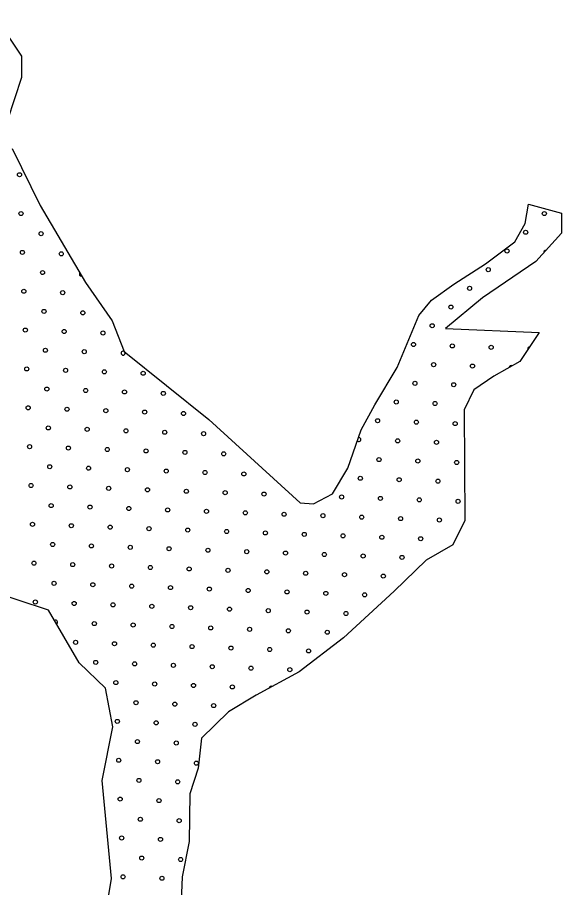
# Model space of a CAD drawing. Extents: x 1612280 to 1883141, y 560852 to 780851.
# Drawn here: x 1808832 to 1811658, y 654757 to 659273 of the extents above; entities that cross this region are included whole.
import ezdxf

# ---------------------------------------------------------------- set-up
doc = ezdxf.new("R2010")
doc.units = 0
doc.layers.add('DESIGN - SCRATCH - User 1', color=7, linetype='Continuous')
doc.layers.add('DESIGN - TRAFFIC CONTROL PERMANENT - Pavement Marking Text', color=7, linetype='Continuous')

msp = doc.modelspace()

# ---------------------------------------------------------------- linework, layer by layer
at = {"layer": 'DESIGN - SCRATCH - User 1'}
for points in [[(1808718.8, 659273.2), (1808852.8, 659072), (1808852.8, 658961), (1808780.6, 658739.1)], [(1808718.8, 659273.2), (1808852.8, 659072), (1808852.8, 658961), (1808780.6, 658739.1)], [(1808803.9, 658592), (1808950.8, 658297.8), (1809185.5, 657897.9), (1809324.7, 657699.2), (1809386.6, 657539.2), (1809826.3, 657187), (1810300.8, 656753.5), (1810370.4, 656748.3), (1810468.4, 656799.9), (1810548.4, 656934.1), (1810618, 657132.8), (1810687.6, 657261.8), (1810803.6, 657455.4), (1810917.1, 657726.3), (1810981.6, 657806.3), (1811097.6, 657888.9), (1811262.7, 657994.7), (1811414.8, 658108.2), (1811468.9, 658203.7), (1811487, 658304.3), (1811658.1, 658258)], [(1808803.9, 658592), (1808950.8, 658297.8), (1809185.5, 657897.9), (1809324.7, 657699.2), (1809386.6, 657539.2), (1809826.3, 657187), (1810300.8, 656753.5), (1810370.4, 656748.3), (1810468.4, 656799.9), (1810548.4, 656934.1), (1810618, 657132.8), (1810687.6, 657261.8), (1810803.6, 657455.4), (1810917.1, 657726.3), (1810981.6, 657806.3), (1811097.6, 657888.9), (1811262.7, 657994.7), (1811414.8, 658108.2), (1811468.9, 658203.7), (1811487, 658304.3), (1811658.1, 658258)], [(1811658.1, 658258), (1811658.1, 658153.3), (1811524.1, 658006.7), (1811247.9, 657818.2), (1811055.3, 657659), (1811540.9, 657638.1), (1811440.4, 657487.3), (1811306.5, 657411.9), (1811201.8, 657340.7), (1811151.6, 657235.9), (1811155.8, 656662.1), (1811093, 656536.4), (1810954.8, 656456.8), (1810788.3, 656295), (1810525.8, 656053.8), (1810295.5, 655877.5), (1810072.5, 655755.1), (1809928.6, 655668.7), (1809788.3, 655531.9), (1809770.4, 655377.1), (1809727.2, 655244), (1809723.6, 654995.6), (1809687.6, 654812), (1809676.8, 654560.1)], [(1811658.1, 658258), (1811658.1, 658153.3), (1811524.1, 658006.7), (1811247.9, 657818.2), (1811055.3, 657659), (1811540.9, 657638.1), (1811440.4, 657487.3), (1811306.5, 657411.9), (1811201.8, 657340.7), (1811151.6, 657235.9), (1811155.8, 656662.1), (1811093, 656536.4), (1810954.8, 656456.8), (1810788.3, 656295), (1810525.8, 656053.8), (1810295.5, 655877.5), (1810072.5, 655755.1), (1809928.6, 655668.7), (1809788.3, 655531.9), (1809770.4, 655377.1), (1809727.2, 655244), (1809723.6, 654995.6), (1809687.6, 654812), (1809676.8, 654560.1)], [(1809223.1, 654214.3), (1809321.3, 654804.1), (1809272.2, 655311.9), (1809326.8, 655590.4), (1809288.6, 655792.4), (1809152.2, 655923.5), (1808993.9, 656196.5), (1808661, 656305.7)], [(1809223.1, 654214.3), (1809321.3, 654804.1), (1809272.2, 655311.9), (1809326.8, 655590.4), (1809288.6, 655792.4), (1809152.2, 655923.5), (1808993.9, 656196.5), (1808661, 656305.7)]]:
    msp.add_lwpolyline(points, dxfattribs=at)
at = {"layer": 'DESIGN - TRAFFIC CONTROL PERMANENT - Pavement Marking Text'}
for centre in [(1808843, 658456.8), (1808843, 658456.8), (1808850.5, 658255.2), (1808850.5, 658255.2), (1811568.5, 658255.2), (1811568.5, 658255.2), (1811471.4, 658158.1), (1811471.4, 658158.1), (1808955, 658150.7), (1808955, 658150.7), (1808858, 658053.6), (1808858, 658053.6), (1809059.6, 658046.1), (1809059.6, 658046.1), (1811374.4, 658061), (1811374.4, 658061), (1808962.5, 657949), (1808962.5, 657949), (1811277.3, 657964), (1811277.3, 657964), (1808865.4, 657852), (1808865.4, 657852), (1809067, 657844.5), (1809067, 657844.5), (1811180.2, 657866.9), (1811180.2, 657866.9), (1811083.1, 657769.8), (1811083.1, 657769.8), (1808970, 657747.4), (1808970, 657747.4), (1809171.6, 657740), (1809171.6, 657740), (1810986.1, 657672.8), (1810986.1, 657672.8), (1808872.9, 657650.4), (1808872.9, 657650.4), (1809074.5, 657642.9), (1809074.5, 657642.9), (1809276.1, 657635.4), (1809276.1, 657635.4), (1810889, 657575.7), (1810889, 657575.7), (1808977.4, 657545.8), (1808977.4, 657545.8), (1809179, 657538.4), (1809179, 657538.4), (1811090.6, 657568.2), (1811090.6, 657568.2), (1811292.2, 657560.8), (1811292.2, 657560.8), (1808880.4, 657448.7), (1808880.4, 657448.7), (1809082, 657441.3), (1809082, 657441.3), (1810993.5, 657471.1), (1810993.5, 657471.1), (1811195.1, 657463.7), (1811195.1, 657463.7), (1809283.6, 657433.8), (1809283.6, 657433.8), (1809485.2, 657426.3), (1809485.2, 657426.3), (1810896.5, 657374.1), (1810896.5, 657374.1), (1811098.1, 657366.6), (1811098.1, 657366.6), (1808984.9, 657344.2), (1808984.9, 657344.2), (1809186.5, 657336.7), (1809186.5, 657336.7), (1809388.1, 657329.3), (1809388.1, 657329.3), (1809589.7, 657321.8), (1809589.7, 657321.8), (1810799.4, 657277), (1810799.4, 657277), (1811001, 657269.5), (1811001, 657269.5), (1808887.8, 657247.1), (1808887.8, 657247.1), (1809089.4, 657239.7), (1809089.4, 657239.7), (1809291, 657232.2), (1809291, 657232.2), (1809492.7, 657224.7), (1809492.7, 657224.7), (1809694.3, 657217.3), (1809694.3, 657217.3), (1810702.3, 657179.9), (1810702.3, 657179.9), (1810903.9, 657172.5), (1810903.9, 657172.5), (1811105.5, 657165), (1811105.5, 657165), (1808992.4, 657142.6), (1808992.4, 657142.6), (1809194, 657135.1), (1809194, 657135.1), (1809395.6, 657127.7), (1809395.6, 657127.7), (1809597.2, 657120.2), (1809597.2, 657120.2), (1809798.8, 657112.7), (1809798.8, 657112.7), (1810806.9, 657075.4), (1810806.9, 657075.4), (1808895.3, 657045.5), (1808895.3, 657045.5), (1809096.9, 657038.1), (1809096.9, 657038.1), (1809298.5, 657030.6), (1809298.5, 657030.6), (1811008.5, 657067.9), (1811008.5, 657067.9), (1809500.1, 657023.1), (1809500.1, 657023.1), (1809701.7, 657015.7), (1809701.7, 657015.7), (1809903.3, 657008.2), (1809903.3, 657008.2), (1808999.8, 656941), (1808999.8, 656941), (1810709.8, 656978.3), (1810709.8, 656978.3), (1810911.4, 656970.9), (1810911.4, 656970.9), (1811113, 656963.4), (1811113, 656963.4), (1809201.4, 656933.5), (1809201.4, 656933.5), (1809403.1, 656926.1), (1809403.1, 656926.1), (1809604.7, 656918.6), (1809604.7, 656918.6), (1809806.3, 656911.1), (1809806.3, 656911.1), (1810007.9, 656903.7), (1810007.9, 656903.7), (1810612.7, 656881.3), (1810612.7, 656881.3), (1810814.3, 656873.8), (1810814.3, 656873.8), (1811015.9, 656866.3), (1811015.9, 656866.3), (1808902.8, 656843.9), (1808902.8, 656843.9), (1809104.4, 656836.5), (1809104.4, 656836.5), (1809306, 656829), (1809306, 656829), (1809507.6, 656821.5), (1809507.6, 656821.5), (1809709.2, 656814), (1809709.2, 656814), (1809910.8, 656806.6), (1809910.8, 656806.6), (1810112.4, 656799.1), (1810112.4, 656799.1), (1810515.6, 656784.2), (1810515.6, 656784.2), (1810717.3, 656776.7), (1810717.3, 656776.7), (1810918.9, 656769.2), (1810918.9, 656769.2), (1811120.5, 656761.8), (1811120.5, 656761.8), (1809007.3, 656739.4), (1809007.3, 656739.4), (1809208.9, 656731.9), (1809208.9, 656731.9), (1809410.5, 656724.4), (1809410.5, 656724.4), (1809612.1, 656717), (1809612.1, 656717), (1809813.7, 656709.5), (1809813.7, 656709.5), (1810015.4, 656702), (1810015.4, 656702), (1810217, 656694.6), (1810217, 656694.6), (1810418.6, 656687.1), (1810418.6, 656687.1), (1810620.2, 656679.6), (1810620.2, 656679.6), (1810821.8, 656672.2), (1810821.8, 656672.2), (1808910.2, 656642.3), (1808910.2, 656642.3), (1809111.8, 656634.8), (1809111.8, 656634.8), (1809313.5, 656627.4), (1809313.5, 656627.4), (1811023.4, 656664.7), (1811023.4, 656664.7), (1809515.1, 656619.9), (1809515.1, 656619.9), (1809716.7, 656612.4), (1809716.7, 656612.4), (1809918.3, 656605), (1809918.3, 656605), (1810119.9, 656597.5), (1810119.9, 656597.5), (1810321.5, 656590), (1810321.5, 656590), (1810523.1, 656582.6), (1810523.1, 656582.6), (1809014.8, 656537.8), (1809014.8, 656537.8), (1810724.7, 656575.1), (1810724.7, 656575.1), (1810926.3, 656567.6), (1810926.3, 656567.6), (1809216.4, 656530.3), (1809216.4, 656530.3), (1809418, 656522.8), (1809418, 656522.8), (1809619.6, 656515.4), (1809619.6, 656515.4), (1809821.2, 656507.9), (1809821.2, 656507.9), (1810022.8, 656500.4), (1810022.8, 656500.4), (1810224.4, 656493), (1810224.4, 656493), (1810426, 656485.5), (1810426, 656485.5), (1810627.7, 656478), (1810627.7, 656478), (1810829.3, 656470.6), (1810829.3, 656470.6), (1808917.7, 656440.7), (1808917.7, 656440.7), (1809119.3, 656433.2), (1809119.3, 656433.2), (1809320.9, 656425.8), (1809320.9, 656425.8), (1809522.5, 656418.3), (1809522.5, 656418.3), (1809724.1, 656410.8), (1809724.1, 656410.8), (1809925.7, 656403.4), (1809925.7, 656403.4), (1810127.4, 656395.9), (1810127.4, 656395.9), (1810329, 656388.4), (1810329, 656388.4), (1810530.6, 656381), (1810530.6, 656381), (1810732.2, 656373.5), (1810732.2, 656373.5), (1809022.2, 656336.2), (1809022.2, 656336.2), (1809223.8, 656328.7), (1809223.8, 656328.7), (1809425.5, 656321.2), (1809425.5, 656321.2), (1809627.1, 656313.8), (1809627.1, 656313.8), (1809828.7, 656306.3), (1809828.7, 656306.3), (1810030.3, 656298.8), (1810030.3, 656298.8), (1810231.9, 656291.4), (1810231.9, 656291.4), (1810433.5, 656283.9), (1810433.5, 656283.9), (1810635.1, 656276.4), (1810635.1, 656276.4), (1808925.2, 656239.1), (1808925.2, 656239.1), (1809126.8, 656231.6), (1809126.8, 656231.6), (1809328.4, 656224.2), (1809328.4, 656224.2), (1809530, 656216.7), (1809530, 656216.7), (1809731.6, 656209.2), (1809731.6, 656209.2), (1809933.2, 656201.8), (1809933.2, 656201.8), (1810134.8, 656194.3), (1810134.8, 656194.3), (1810336.4, 656186.8), (1810336.4, 656186.8), (1810538, 656179.4), (1810538, 656179.4), (1809231.3, 656127.1), (1809231.3, 656127.1), (1809432.9, 656119.6), (1809432.9, 656119.6), (1809634.5, 656112.1), (1809634.5, 656112.1), (1809836.1, 656104.7), (1809836.1, 656104.7), (1810037.8, 656097.2), (1810037.8, 656097.2), (1810239.4, 656089.7), (1810239.4, 656089.7), (1810441, 656082.3), (1810441, 656082.3), (1809134.2, 656030), (1809134.2, 656030), (1809335.9, 656022.5), (1809335.9, 656022.5), (1809537.5, 656015.1), (1809537.5, 656015.1), (1809739.1, 656007.6), (1809739.1, 656007.6), (1809940.7, 656000.1), (1809940.7, 656000.1), (1810142.3, 655992.7), (1810142.3, 655992.7), (1810343.9, 655985.2), (1810343.9, 655985.2), (1809238.8, 655925.5), (1809238.8, 655925.5), (1809440.4, 655918), (1809440.4, 655918), (1809642, 655910.5), (1809642, 655910.5), (1809843.6, 655903.1), (1809843.6, 655903.1), (1810045.2, 655895.6), (1810045.2, 655895.6), (1810246.8, 655888.1), (1810246.8, 655888.1), (1809343.3, 655820.9), (1809343.3, 655820.9), (1809544.9, 655813.5), (1809544.9, 655813.5), (1809746.5, 655806), (1809746.5, 655806), (1809948.1, 655798.5), (1809948.1, 655798.5), (1809447.9, 655716.4), (1809447.9, 655716.4), (1809649.5, 655708.9), (1809649.5, 655708.9), (1809851.1, 655701.5), (1809851.1, 655701.5), (1809350.8, 655619.3), (1809350.8, 655619.3), (1809552.4, 655611.9), (1809552.4, 655611.9), (1809754, 655604.4), (1809754, 655604.4), (1809455.3, 655514.8), (1809455.3, 655514.8), (1809656.9, 655507.3), (1809656.9, 655507.3), (1809358.3, 655417.7), (1809358.3, 655417.7), (1809559.9, 655410.2), (1809559.9, 655410.2), (1809761.5, 655402.8), (1809761.5, 655402.8), (1809462.8, 655313.2), (1809462.8, 655313.2), (1809664.4, 655305.7), (1809664.4, 655305.7), (1809365.7, 655216.1), (1809365.7, 655216.1), (1809567.3, 655208.6), (1809567.3, 655208.6), (1809470.3, 655111.6), (1809470.3, 655111.6), (1809671.9, 655104.1), (1809671.9, 655104.1), (1809373.2, 655014.5), (1809373.2, 655014.5), (1809574.8, 655007), (1809574.8, 655007), (1809477.7, 654910), (1809477.7, 654910), (1809679.3, 654902.5), (1809679.3, 654902.5), (1809380.7, 654812.9), (1809380.7, 654812.9), (1809582.3, 654805.4), (1809582.3, 654805.4)]:
    msp.add_circle(centre, 10.6, dxfattribs=at)
for centre, start, end in [((1811576, 658053.6), 86.4045, 188.7615), ((1809164.1, 657941.6), 140.6384, 280.1657), ((1809380.7, 657530.9), 56.7295, 37.3301), ((1811493.8, 657553.3), 104.2809, 188.3763), ((1811396.8, 657456.2), 61.6578, 177.0865), ((1810605.2, 657082.9), 225.4092, 95.9685), ((1809029.7, 656134.5), 300.5942, 119.6008), ((1810149.8, 655791.1), 60.9569, 176.553)]:
    msp.add_arc(centre, 10.6, start, end, dxfattribs=at)

doc.saveas('drawing.dxf')
